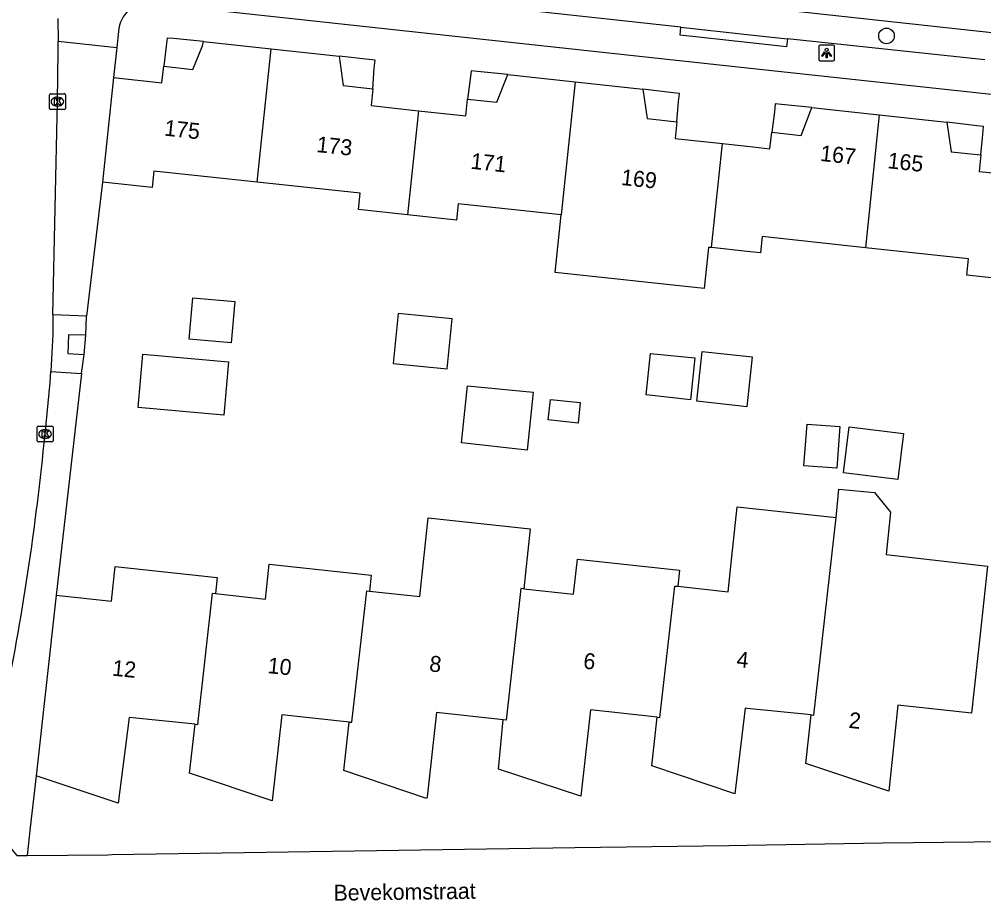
# Model space of a CAD drawing. Extents: x 160732 to 162105, y 387428 to 388479.
# Drawn here: x 161954.3 to 162014.9, y 388031.6 to 388086.9 of the extents above; entities that cross this region are included whole.
import ezdxf

# ---------------------------------------------------------------- set-up
doc = ezdxf.new("R2010")
doc.units = 0
for name, color, linetype in [('IMGEO_Boom', 7, 'Continuous'), ('IMGEO_Groenvoorziening', 7, 'Continuous'), ('IMGEO_Kolk', 7, 'Continuous'), ('IMGEO_Lichtpunt', 7, 'Continuous'), ('IMGEO_Openbare_ruimte_label', 7, 'Continuous'), ('IMGEO_Pand', 7, 'Continuous'), ('IMGEO_Pand_nummerreeks', 7, 'Continuous'), ('IMGEO_Pand_overbouw', 7, 'Continuous'), ('IMGEO_Rijbaan_lokaal_open', 7, 'Continuous'), ('IMGEO_Voetpad_open', 7, 'Continuous')]:
    doc.layers.add(name, color=color, linetype=linetype)

msp = doc.modelspace()

# ---------------------------------------------------------------- linework, layer by layer
at = {"layer": 'IMGEO_Boom'}
msp.add_circle((162008.754, 388085.856), 0.489, dxfattribs=at)
at = {"layer": 'IMGEO_Groenvoorziening'}
for points in [[(161960.423, 388085.126), (161960.222, 388083.24)], [(161959.515, 388076.679), (161958.516, 388068.27)], [(161958.37, 388065.854), (161958.482, 388067.063)], [(161958.205, 388064.665), (161956.609, 388050.745)], [(161955.367, 388039.407), (161954.985, 388036.154), (161954.793, 388034.4)]]:
    msp.add_lwpolyline(points, dxfattribs=at)
at = {"layer": 'IMGEO_Kolk'}
for p, q in [((161956.191, 388081.302), (161956.191, 388082.154)), ((161956.266, 388082.228), (161957.118, 388082.228)), ((161957.192, 388082.154), (161957.192, 388081.302)), ((161956.679, 388082.008), (161956.704, 388082.008)), ((161957.118, 388081.228), (161956.266, 388081.228)), ((161956.702, 388081.448), (161956.677, 388081.448)), ((161955.417, 388060.436), (161955.417, 388061.288)), ((161955.492, 388061.362), (161956.344, 388061.362)), ((161955.905, 388061.142), (161955.93, 388061.142)), ((161956.418, 388061.288), (161956.418, 388060.436)), ((161956.344, 388060.362), (161955.492, 388060.362)), ((161955.928, 388060.582), (161955.903, 388060.582))]:
    msp.add_line(p, q, dxfattribs=at)
for points in [[(161956.191, 388081.302), (161956.191, 388082.154)], [(161956.266, 388082.228), (161957.118, 388082.228)], [(161957.192, 388082.154), (161957.192, 388081.302)], [(161956.512, 388081.928), (161956.635, 388081.928), (161956.635, 388081.777), (161956.765, 388081.928), (161956.929, 388081.928), (161956.783, 388081.777), (161956.936, 388081.528), (161956.784, 388081.528), (161956.699, 388081.692), (161956.635, 388081.625), (161956.635, 388081.528), (161956.512, 388081.528), (161956.512, 388081.928)], [(161957.118, 388081.228), (161956.266, 388081.228)], [(161955.417, 388060.436), (161955.417, 388061.288)], [(161955.492, 388061.362), (161956.344, 388061.362)], [(161955.738, 388061.062), (161955.861, 388061.062), (161955.861, 388060.911), (161955.991, 388061.062), (161956.155, 388061.062), (161956.009, 388060.911), (161956.162, 388060.662), (161956.01, 388060.662), (161955.925, 388060.826), (161955.861, 388060.759), (161955.861, 388060.662), (161955.738, 388060.662), (161955.738, 388061.062)], [(161956.418, 388061.288), (161956.418, 388060.436)], [(161956.344, 388060.362), (161955.492, 388060.362)]]:
    msp.add_lwpolyline(points, dxfattribs=at)
for centre, start, end in [((161956.268, 388082.152), 91.55205, 178.44795), ((161956.268, 388082.152), 91.55205, 178.44795), ((161957.116, 388082.152), 1.55205, 88.44795), ((161957.116, 388082.152), 1.55205, 88.44795), ((161956.268, 388081.304), 181.55205, 268.44795), ((161956.268, 388081.304), 181.55205, 268.44795), ((161957.116, 388081.304), 271.55205, 358.44795), ((161957.116, 388081.304), 271.55205, 358.44795), ((161955.494, 388061.286), 91.55205, 178.44795), ((161955.494, 388061.286), 91.55205, 178.44795), ((161956.342, 388061.286), 1.55205, 88.44795), ((161956.342, 388061.286), 1.55205, 88.44795), ((161955.494, 388060.438), 181.55205, 268.44795), ((161955.494, 388060.438), 181.55205, 268.44795), ((161956.342, 388060.438), 271.55205, 358.44795), ((161956.342, 388060.438), 271.55205, 358.44795)]:
    msp.add_arc(centre, 0.0765, start, end, dxfattribs=at)
for centre, major_axis, ratio, start_param, end_param in [((161956.678, 388081.728), (-0.387, 0.002), 0.722429, 4.712389, 7.853982), ((161956.703, 388081.728), (-0.39, 0.002), 0.717154, 1.570796, 4.712389), ((161955.904, 388060.862), (-0.387, 0.002), 0.722429, 4.712389, 7.853982), ((161955.929, 388060.862), (-0.39, 0.002), 0.717154, 1.570796, 4.712389)]:
    msp.add_ellipse(centre, major_axis=major_axis, ratio=ratio, start_param=start_param, end_param=end_param, dxfattribs=at)
at = {"layer": 'IMGEO_Lichtpunt'}
for p, q in [((162004.496, 388085.184), (162004.496, 388084.377)), ((162004.496, 388085.184), (162004.496, 388084.377)), ((162005.398, 388085.279), (162004.59, 388085.279)), ((162005.398, 388085.279), (162004.59, 388085.279)), ((162005.492, 388084.377), (162005.492, 388085.184)), ((162005.492, 388084.377), (162005.492, 388085.184)), ((162004.59, 388084.283), (162005.398, 388084.283)), ((162004.59, 388084.283), (162005.398, 388084.283))]:
    msp.add_line(p, q, dxfattribs=at)
for points in [[(162004.87, 388084.848), (162004.909, 388084.82), (162004.721, 388084.558), (162004.683, 388084.585), (162004.87, 388084.848)], [(162004.972, 388084.8), (162005.019, 388084.8), (162005.019, 388084.478), (162004.972, 388084.478), (162004.972, 388084.8)], [(162005.082, 388084.82), (162005.12, 388084.847), (162005.307, 388084.585), (162005.268, 388084.557), (162005.082, 388084.82)]]:
    msp.add_lwpolyline(points, dxfattribs=at)
msp.add_circle((162004.995, 388084.982), 0.0994, dxfattribs=at)
for centre, start, end in [((162004.59, 388085.184), 90, 180), ((162004.59, 388085.184), 90, 180), ((162005.398, 388085.184), 0, 90), ((162005.398, 388085.184), 0, 90), ((162004.59, 388084.377), 180, 270), ((162004.59, 388084.377), 180, 270), ((162005.398, 388084.377), 270, 0), ((162005.398, 388084.377), 270, 360)]:
    msp.add_arc(centre, 0.0946, start, end, dxfattribs=at)
at = {"layer": 'IMGEO_Pand'}
for points in [[(161960.222, 388083.24), (161963.24, 388082.911), (161963.365, 388083.947), (161965.205, 388083.739), (161965.801, 388085.235), (161965.87, 388085.499), (161970.123, 388085.044)], [(161969.231, 388076.669), (161970.123, 388085.044)], [(161970.123, 388085.044), (161974.377, 388084.589), (161974.638, 388082.745), (161976.496, 388082.531), (161976.387, 388081.48), (161979.361, 388081.156)], [(161979.361, 388081.156), (161982.335, 388080.832), (161982.453, 388081.89), (161984.294, 388081.69), (161984.98, 388083.431), (161989.205, 388082.973)], [(161960.222, 388083.24), (161959.515, 388076.679)], [(161989.205, 388082.973), (161988.333, 388074.613)], [(161989.205, 388082.973), (161993.461, 388082.512), (161993.734, 388080.666), (161995.59, 388080.462), (161995.486, 388079.413), (161998.462, 388079.093)], [(161979.361, 388081.156), (161978.672, 388074.616)], [(161998.462, 388079.093), (162000, 388078.927), (162001.427, 388078.773), (162001.543, 388079.821), (162003.39, 388079.598), (162004.074, 388081.362), (162008.303, 388080.905)], [(162008.303, 388080.905), (162007.425, 388072.558)], [(162008.303, 388080.905), (162012.539, 388080.447), (162012.823, 388078.586), (162014.671, 388078.396), (162014.565, 388077.35), (162017.59, 388077.04), (162017.052, 388072.069), (162016.883, 388070.504), (162013.788, 388070.837), (162013.898, 388071.861), (162007.425, 388072.558)], [(161997.769, 388072.561), (161998.462, 388079.093)], [(161969.231, 388076.669), (161962.748, 388077.368), (161962.637, 388076.343), (161959.515, 388076.679)], [(161978.672, 388074.616), (161975.594, 388074.948), (161975.704, 388075.972), (161969.231, 388076.669)], [(161988.333, 388074.613), (161981.86, 388075.31), (161981.749, 388074.285), (161978.672, 388074.616)], [(161997.769, 388072.561), (161997.582, 388072.581), (161997.305, 388070.003), (161987.957, 388071.009), (161988.333, 388074.613)], [(162007.425, 388072.558), (162000.952, 388073.255), (162000.841, 388072.23), (162000, 388072.321), (161997.769, 388072.561)], [(161964.964, 388066.82), (161965.195, 388069.407), (161967.831, 388069.171), (161967.599, 388066.584), (161964.964, 388066.82)], [(161977.773, 388065.288), (161981.172, 388064.948), (161981.486, 388068.09), (161978.087, 388068.429), (161977.773, 388065.288)], [(161967.134, 388062.05), (161961.764, 388062.532), (161962.064, 388065.877), (161967.434, 388065.396), (161967.134, 388062.05)], [(161996.436, 388063.008), (161993.672, 388063.317), (161993.944, 388065.924), (161996.71, 388065.635), (161996.436, 388063.008)], [(161997.17, 388066.042), (162000.323, 388065.713), (161999.993, 388062.56), (161996.843, 388062.916), (161997.17, 388066.042)], [(161986.187, 388059.838), (161982.059, 388060.307), (161982.433, 388063.894), (161986.568, 388063.484), (161986.187, 388059.838)], [(161989.389, 388061.547), (161987.517, 388061.742), (161987.651, 388063.023), (161989.525, 388062.845), (161989.389, 388061.547)], [(162003.762, 388061.478), (162005.828, 388061.328), (162005.639, 388058.715), (162003.573, 388058.865), (162003.762, 388061.478)], [(162006.407, 388061.303), (162009.826, 388060.884), (162009.473, 388058.006), (162006.055, 388058.425), (162006.407, 388061.303)], [(162005.585, 388055.618), (162005.768, 388057.408), (162007.991, 388057.18), (162009.012, 388055.958), (162008.724, 388053.299), (162015.093, 388052.576), (162014.626, 388048.305), (162014.083, 388043.334), (162009.468, 388043.829), (162008.893, 388038.443), (162003.694, 388040.171), (162004.019, 388043.236)], [(161995.641, 388051.3), (161998.803, 388050.959), (161999.04, 388053.147), (161999.38, 388056.29), (162005.585, 388055.618)], [(161976.293, 388050.994), (161979.445, 388050.654), (161979.682, 388052.842), (161979.981, 388055.603), (161986.384, 388054.91), (161986.085, 388052.15), (161985.977, 388051.146)], [(162004.019, 388043.236), (162004.198, 388043.218), (162005.585, 388055.618)], [(161956.609, 388050.745), (161960.079, 388050.37), (161960.314, 388052.538), (161966.727, 388051.845), (161966.619, 388050.841)], [(161966.619, 388050.841), (161969.761, 388050.502), (161969.998, 388052.69), (161976.401, 388051.998), (161976.293, 388050.994)], [(161985.977, 388051.146), (161989.109, 388050.808), (161989.346, 388052.996), (161995.749, 388052.304), (161995.641, 388051.3)], [(161994.343, 388043.085), (161994.522, 388043.065), (161995.456, 388051.32), (161995.641, 388051.3)], [(161956.609, 388050.745), (161955.367, 388039.407)], [(161965.336, 388042.642), (161965.515, 388042.624), (161966.436, 388050.861), (161966.619, 388050.841)], [(161975.01, 388042.781), (161975.189, 388042.762), (161976.119, 388051.013), (161976.293, 388050.994)], [(161985.977, 388051.146), (161985.793, 388051.166), (161984.861, 388042.898), (161984.682, 388042.918)], [(161984.682, 388042.918), (161980.489, 388043.383), (161979.906, 388038.076), (161979.877, 388037.976), (161974.675, 388039.735), (161975.01, 388042.781)], [(161994.343, 388043.085), (161990.167, 388043.553), (161989.561, 388038.121), (161984.39, 388039.825), (161984.682, 388042.918)], [(162004.019, 388043.236), (162000, 388043.636), (161999.874, 388043.649), (161999.224, 388038.27), (161994.015, 388040.025), (161994.343, 388043.085)], [(161965.336, 388042.642), (161961.191, 388043.055), (161960.51, 388037.685), (161955.367, 388039.407)], [(161975.01, 388042.781), (161970.79, 388043.224), (161970.183, 388037.831), (161964.983, 388039.563), (161965.336, 388042.642)]]:
    msp.add_lwpolyline(points, dxfattribs=at)
at = {"layer": 'IMGEO_Pand_overbouw'}
for points in [[(161963.365, 388083.947), (161965.205, 388083.739), (161965.801, 388085.235), (161965.87, 388085.499), (161963.972, 388085.686), (161963.576, 388085.722), (161963.52, 388085.211)], [(161974.377, 388084.589), (161974.638, 388082.745), (161976.496, 388082.531), (161976.592, 388083.828), (161976.646, 388084.341), (161976.25, 388084.377)], [(161984.98, 388083.431), (161983.066, 388083.621), (161982.67, 388083.657), (161982.614, 388083.146), (161982.453, 388081.89), (161984.294, 388081.69)], [(161993.461, 388082.512), (161993.734, 388080.666), (161995.59, 388080.462), (161995.693, 388081.734), (161995.747, 388082.247), (161995.351, 388082.283)], [(162004.074, 388081.362), (162002.165, 388081.555), (162001.769, 388081.591), (162001.713, 388081.08), (162001.543, 388079.821), (162003.39, 388079.598)], [(162014.671, 388078.396), (162014.793, 388079.663), (162014.847, 388080.176), (162014.451, 388080.212), (162012.539, 388080.447), (162012.823, 388078.586)]]:
    msp.add_lwpolyline(points, close=True, dxfattribs=at)
at = {"layer": 'IMGEO_Rijbaan_lokaal_open'}
for points in [[(161991.314, 388088.664), (162000, 388087.733), (162019.605, 388085.618), (162035.95, 388083.883), (162039.545, 388083.46)], [(161956.721, 388086.943), (161956.743, 388085.533)], [(161956.408, 388068.334), (161956.691, 388081.729), (161956.746, 388084.943), (161956.743, 388085.533)], [(161956.408, 388068.334), (161956.395, 388067.111), (161956.34, 388065.985), (161956.275, 388064.778)], [(161955.917, 388060.862), (161956.231, 388064.086), (161956.275, 388064.778)], [(161953.137, 388035.586), (161954.152, 388034.394), (161954.793, 388034.4)], [(161954.793, 388034.4), (161959.856, 388034.447), (161960.135, 388034.47), (161969.808, 388034.612), (161989.189, 388034.897), (161998.852, 388035.035), (162000, 388035.049), (162008.521, 388035.199), (162037.164, 388035.501)]]:
    msp.add_lwpolyline(points, dxfattribs=at)
msp.add_arc((161791.866, 388076.798), 164.823, 348.3625, 354.45169, dxfattribs=at)
at = {"layer": 'IMGEO_Voetpad_open'}
for points in [[(162039.214, 388079.601), (162000, 388083.836), (161970.463, 388087.024), (161962.698, 388087.873)], [(161995.841, 388086.397), (161983.502, 388087.74)], [(162002.531, 388085.671), (162002.478, 388085.174), (162000, 388085.443), (161995.788, 388085.9), (161995.841, 388086.397)], [(161995.841, 388086.397), (162000, 388085.946), (162002.531, 388085.671)], [(161960.538, 388086.13), (161960.423, 388085.126)], [(161956.743, 388085.533), (161960.423, 388085.126)], [(162014.922, 388084.359), (162002.531, 388085.671)], [(161958.516, 388068.27), (161956.408, 388068.334)], [(161958.482, 388067.063), (161958.516, 388068.27)], [(161958.482, 388067.063), (161957.395, 388067.088), (161957.338, 388065.921), (161958.37, 388065.854)], [(161958.205, 388064.665), (161958.37, 388065.854)], [(161956.275, 388064.778), (161958.205, 388064.665)]]:
    msp.add_lwpolyline(points, dxfattribs=at)
msp.add_arc((161962.37, 388086.069), 1.833, 79.69978, 178.10342, dxfattribs=at)

# ---------------------------------------------------------------- texts
at = {"layer": 'IMGEO_Openbare_ruimte_label'}
msp.add_text('Bevekomstraat', height=1, rotation=0.80209, dxfattribs=at).set_placement((161974.04, 388031.562))
at = {"layer": 'IMGEO_Pand_nummerreeks'}
for s, rotation, p in [('175', 353.83175, (161963.37, 388079.6)), ('173', 353.83175, (161972.931, 388078.567)), ('167', 353.83073, (162004.558, 388078.01)), ('165', 353.83073, (162008.79, 388077.553)), ('171', 353.83175, (161982.607, 388077.521)), ('169', 353.82924, (161992.054, 388076.5)), ('6', 353.6056, (161989.679, 388046.143)), ('4', 354.31623, (161999.308, 388046.237)), ('12', 354.30993, (161960.1, 388045.696)), ('10', 354.00725, (161969.861, 388045.856)), ('8', 353.67181, (161980.01, 388045.971)), ('2', 353.87792, (162006.349, 388042.421))]:
    msp.add_text(s, height=1, rotation=rotation, dxfattribs=at).set_placement(p)

doc.saveas('drawing.dxf')
